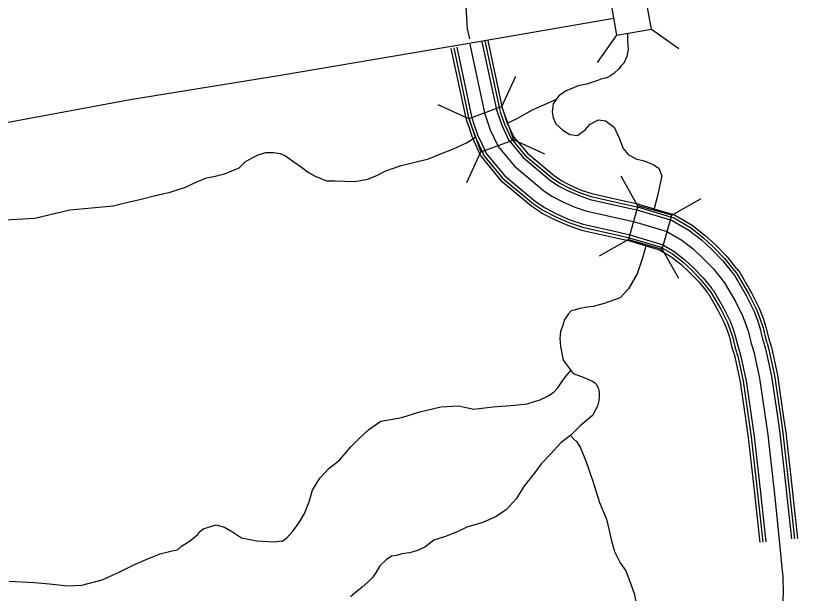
# Model space of a CAD drawing. Extents: x 1788175 to 1969470, y 584502 to 738744.
# Drawn here: x 1867150 to 1872427, y 674283 to 678181 of the extents above; entities that cross this region are included whole.
import ezdxf

# ---------------------------------------------------------------- set-up
doc = ezdxf.new("R2010")
doc.units = 0
for name, color, linetype in [('DESIGN - TRANSPORTATION - Text', 7, 'Continuous'), ('SURVEY - CONTOURS - Index with Text', 7, 'Continuous'), ('SURVEY - CONTOURS - Intermediate with optional Text', 7, 'Continuous'), ('SURVEY - DRAINAGE - Area Shapes', 7, 'Continuous'), ('SURVEY - DRAINAGE - Storm Sewer', 7, 'Continuous')]:
    doc.layers.add(name, color=color, linetype=linetype)

msp = doc.modelspace()

# ---------------------------------------------------------------- linework, layer by layer
at = {"layer": 'DESIGN - TRANSPORTATION - Text'}
for points in [[(1871280, 678057.6), (1871280, 678015.4), (1871284.3, 677952), (1871275.8, 677905.6), (1871254.7, 677859.1), (1871237.8, 677842.2), (1871220.9, 677821.1), (1871187.1, 677791.5), (1871166, 677774.6), (1871140.7, 677762), (1871106.9, 677753.5), (1871073.1, 677740.9), (1871030.9, 677728.2), (1871014, 677719.7), (1870946.4, 677707.1), (1870861.3, 677671.6)], [(1870861.3, 677671.6), (1870846.4, 677661), (1870816.6, 677638.8), (1870800.8, 677618.7), (1870779.1, 677586.5), (1870771.6, 677532.4), (1870777.9, 677492.4), (1870796.2, 677450.6), (1870844.4, 677409)], [(1870471.8, 677458.5), (1870536.1, 677487), (1870582.3, 677512.7), (1870643.8, 677548.6), (1870797.3, 677615.8)], [(1870844.4, 677409), (1870890.5, 677379.3), (1870942.4, 677371.8), (1870995.9, 677412.2), (1871027.6, 677448.5), (1871085.2, 677477), (1871131.8, 677472), (1871191.3, 677427.9), (1871225.8, 677350.1), (1871250.4, 677283.8), (1871283.9, 677243.2), (1871336.4, 677214.5), (1871393.8, 677200.1), (1871453.5, 677176.2), (1871491.7, 677152.3), (1871513.2, 677099.7), (1871482.1, 676965.9), (1871458.2, 676870.2)], [(1867033.7, 676799.9), (1867279.8, 676815.3), (1867515.7, 676870.4), (1867808, 676897.3), (1867890, 676917.8), (1867997.7, 676943.5), (1868084.9, 676964), (1868192.6, 676989.6), (1868246.4, 677008.8), (1868292.6, 677021.7), (1868377.2, 677062.7), (1868441.3, 677085.8), (1868497.7, 677098.6), (1868559.3, 677114), (1868659.3, 677153.7), (1868700.3, 677194.7), (1868746.4, 677220.4), (1868787.5, 677240.9), (1868838.7, 677256.3), (1868890, 677256.3), (1868936.2, 677251.1), (1868972.1, 677235.8), (1869028.5, 677194.7), (1869079.8, 677158.8), (1869125.9, 677122.9), (1869172.1, 677097.3), (1869249, 677066.5), (1869279.8, 677065.2), (1869305.4, 677065.2), (1869438.7, 677061.4), (1869525.9, 677076.8), (1869587.4, 677102.4), (1869649, 677133.2), (1869751.5, 677169.1), (1869818.2, 677184.5), (1869936.1, 677215.2), (1870013.1, 677246), (1870105.4, 677281.9), (1870192.5, 677322.9), (1870254.6, 677360.8)], [(1871405.7, 676633.6), (1871384.2, 676552.3), (1871346, 676437.6), (1871286.3, 676337.2), (1871231.7, 676277.2), (1871121.8, 676239.2), (1871047.7, 676218.3), (1871009.7, 676214.1), (1870959.1, 676205.6), (1870921, 676193), (1870899.9, 676188.7), (1870878.8, 676167.6), (1870866.1, 676146.5), (1870853.5, 676125.4), (1870845, 676095.8), (1870828.1, 676049.4), (1870823.9, 676002.9), (1870828.1, 675948), (1870845, 675855.1), (1870912.6, 675766.4), (1870980.2, 675741.1), (1871047.7, 675711.5), (1871060.4, 675703.1), (1871068.9, 675694.6), (1871081.5, 675669.3), (1871090, 675639.7), (1871090, 675610.1), (1871085.8, 675580.6), (1871077.3, 675546.8), (1871064.6, 675521.4), (1871043.5, 675483.4), (1870961.5, 675413.3)], [(1869100.3, 674822.1), (1869131.7, 674900.3), (1869153.2, 674978.4), (1869202.5, 675060.7), (1869265.9, 675127.2), (1869335.3, 675181.6), (1869412.5, 675272.2), (1869468, 675326.5), (1869533.3, 675389), (1869614.7, 675445.5), (1869732.2, 675464.3), (1869764, 675472.5), (1869877.4, 675507.3), (1870020.7, 675542.2), (1870140.3, 675547), (1870244, 675525.7), (1870371.5, 675540.6), (1870518.9, 675553.5), (1870602.6, 675562.1), (1870658.3, 675578.5), (1870690.1, 675588.7), (1870743.8, 675615), (1870783.5, 675641.3), (1870809.2, 675669.5), (1870832.9, 675703.6), (1870860.6, 675741.8), (1870896.9, 675787)], [(1870961.5, 675413.3), (1870898.4, 675348.9), (1870831, 675298.3), (1870759.8, 675221.7), (1870698.4, 675157.2), (1870651.1, 675090.8), (1870585.9, 675010.2), (1870528.8, 674919.7), (1870463.5, 674849.2), (1870394.1, 674800.6), (1870304.6, 674761.8), (1870195.2, 674728.9), (1870135.5, 674700.4), (1870052, 674665.7), (1869972.5, 674641), (1869913, 674594.5), (1869855.3, 674570), (1869809.6, 674555.6), (1869755.8, 674549.1), (1869719.9, 674538.8), (1869688.1, 674532.6), (1869650.4, 674508.3), (1869608.8, 674467.9), (1869583.2, 674425.7), (1869561.5, 674391.5), (1869527.9, 674357.2), (1869488.3, 674324.9), (1869442.7, 674286.5), (1869411, 674260.2)], [(1870896, 675347.1), (1870915, 675324.2), (1870935, 675308.3), (1870963.2, 675264.5), (1871001.6, 675170.8), (1871048.3, 675033.1), (1871091, 674895.3), (1871137.5, 674783.7), (1871155.9, 674707.8), (1871170.2, 674645.9), (1871192.7, 674564), (1871231, 674488.3), (1871269.2, 674434.5), (1871305.7, 674336.8), (1871325.9, 674280.9), (1871336.3, 674225), (1871338.7, 674145), (1871341.4, 674039), (1871353.9, 673951.1), (1871355, 673941.8)], [(1867106, 674364.8), (1867275.5, 674355.9), (1867379.2, 674346.6), (1867502.8, 674333.4), (1867596.5, 674338), (1867733.8, 674374.9), (1867849.1, 674425.7), (1867948.4, 674474.4), (1868029.9, 674510.9), (1868125.4, 674549.6), (1868207, 674570.1), (1868242.8, 674576.3), (1868268.6, 674600.5), (1868322.2, 674632.9), (1868379.7, 674679.3), (1868389.6, 674695.3), (1868415.3, 674717.5), (1868502.9, 674744.1), (1868560.8, 674728.5), (1868612.8, 674696.8), (1868674.8, 674657.2), (1868776.6, 674635.9), (1868898.2, 674630.7), (1868946, 674637), (1868948, 674633), (1868981.7, 674659.3), (1869021.3, 674701.5), (1869064.8, 674759.8), (1869100.3, 674822.1)]]:
    msp.add_lwpolyline(points, dxfattribs=at)
at = {"layer": 'SURVEY - CONTOURS - Index with Text'}
for points in [[(1871187.6, 678162.2), (1870197.1, 677991.4), (1868950.7, 677779.1), (1867923.3, 677612.2), (1866057.8, 677265.8)], [(1872305, 674640.7), (1872321.8, 674456), (1872328.6, 674396.6), (1872331, 674284.1), (1872284.5, 673518.1), (1872255.9, 673001.7), (1872241.6, 672777.4), (1872237.5, 672690.3), (1872254.3, 672468.2), (1872285.5, 672292.8), (1872339.1, 672143.5)]]:
    msp.add_lwpolyline(points, dxfattribs=at)
at = {"layer": 'SURVEY - CONTOURS - Intermediate with optional Text'}
msp.add_lwpolyline([(1870215.2, 678023.4), (1870200.7, 678091.8), (1870188.7, 678278.2), (1870206.7, 678464.5), (1870242.7, 678620.8), (1870272.3, 678725.7), (1870313.9, 678897.7), (1870402.8, 679106), (1870575, 679343.5), (1870730.1, 679500.1)], dxfattribs=at)
at = {"layer": 'SURVEY - DRAINAGE - Area Shapes'}
for points in [[(1870297.7, 678004.9), (1870395.7, 677545.8), (1870402.4, 677525.8)], [(1870317.4, 678010.1), (1870415.3, 677551.2), (1870421.3, 677533.1)], [(1870336.9, 678014.2), (1870434.6, 677556.5), (1870440.3, 677539.5)], [(1870087.7, 677960.1), (1870188.2, 677489), (1870198.9, 677457.4)], [(1870107.3, 677964.3), (1870207.6, 677494.3), (1870217.8, 677463.8)], [(1870127.1, 677968.5), (1870227.1, 677499.7), (1870237.1, 677470.2)], [(1870216.8, 677988.6), (1870315.9, 677524), (1870354.2, 677410), (1870404.3, 677303.3)], [(1870402.7, 677524.9), (1870430.9, 677440.8), (1870479, 677338.4)], [(1870421.6, 677532.3), (1870449.8, 677448.4), (1870497.4, 677347)], [(1870440.6, 677538.6), (1870468.4, 677455.8), (1870515.5, 677355.5)], [(1870237.3, 677469.4), (1870268.8, 677375.8), (1870321.1, 677264.3)], [(1870199.2, 677456.5), (1870231.3, 677360.8), (1870284.6, 677247.2)], [(1870218.1, 677462.9), (1870249.9, 677368.2), (1870302.7, 677255.7)], [(1870513.2, 677361.7), (1870604.2, 677251.9), (1870787.4, 677099), (1870836, 677066.5)], [(1870478.2, 677340.8), (1870575.5, 677223.3), (1870763.3, 677066.7), (1870814.3, 677032.6)], [(1870495.8, 677351.4), (1870590, 677237.7), (1870775.4, 677083), (1870824.8, 677049.9)], [(1870282.1, 677252.9), (1870291.6, 677229.5), (1870422.8, 677071.1), (1870634.4, 676894.6), (1870694.8, 676854.1)], [(1870300.6, 677260.4), (1870309, 677239.9), (1870437.1, 677085.3), (1870646.4, 676910.6), (1870706, 676870.8)], [(1870319.5, 677268), (1870326.6, 677250.4), (1870451.5, 677099.7), (1870658.6, 676926.9), (1870717.3, 676887.6)], [(1870404.3, 677303.3), (1870406.4, 677298), (1870516.8, 677164.8), (1870713.7, 677000.6), (1870770.5, 676962.5), (1870840.1, 676926.1), (1870923.8, 676889.4), (1871006.6, 676861.4), (1871319.8, 676791.2), (1871320.1, 676791.1), (1871547.9, 676723.4)], [(1870823.2, 677051), (1870884.7, 677018.8), (1870961, 676985.4), (1871034.4, 676960.5), (1871263.4, 676909.2)], [(1870833.4, 677068.3), (1870893.3, 677036.9), (1870968.2, 677004), (1871039.8, 676979.8), (1871267.7, 676928.7)], [(1870812.7, 677033.6), (1870875.9, 677000.5), (1870953.6, 676966.4), (1871028.9, 676941), (1871259.8, 676889.2)], [(1870718.2, 676887), (1870723.6, 676883.4), (1870800.3, 676843.2), (1870890.5, 676803.6), (1870981.8, 676772.8), (1871221.7, 676719)], [(1871260.7, 676889), (1871340, 676871.3), (1871343.1, 676870.4), (1871571.4, 676802.5)], [(1871264.2, 676909), (1871345, 676890.9), (1871348.7, 676889.9), (1871577.2, 676822)], [(1871268.6, 676928.5), (1871349.9, 676910.3), (1871354.3, 676909.1), (1871582.9, 676841.1)], [(1870695.8, 676853.5), (1870703, 676848.7), (1870782.9, 676806.9), (1870876, 676766), (1870970.9, 676733.9), (1871212.9, 676679.7)], [(1870706.9, 676870.1), (1870713.2, 676865.9), (1870791.5, 676824.9), (1870883.2, 676784.7), (1870976.3, 676753.2), (1871217.2, 676699.2)], [(1871583.1, 676841.1), (1871598.5, 676836.5), (1871717.2, 676767.4), (1871805.5, 676697.8), (1871875.4, 676633.4), (1871953.2, 676553.5), (1872017, 676473.2)], [(1871572.6, 676802.2), (1871582.4, 676799.2), (1871694.5, 676734), (1871779.3, 676667.1), (1871847.3, 676604.5), (1871922.9, 676526.9), (1871986, 676447.4)], [(1871577.4, 676821.9), (1871590.5, 676818), (1871705.9, 676750.8), (1871792.5, 676682.5), (1871861.5, 676619), (1871938.1, 676540.3), (1872001.3, 676460.8)], [(1871213.7, 676679.5), (1871286.5, 676663.2), (1871510.2, 676596.7)], [(1871218.1, 676699), (1871291.6, 676682.6), (1871515.9, 676615.9)], [(1871222.6, 676718.8), (1871296.7, 676702.2), (1871521.7, 676635.3)], [(1871547.9, 676723.4), (1871549.3, 676723), (1871647.9, 676665.6), (1871725.7, 676604.2), (1871789.7, 676545.3), (1871860.9, 676472.3), (1871935.9, 676377.8), (1872008.7, 676252.7), (1872057, 676156.3), (1872080.1, 676097.2), (1872096.7, 676046), (1872113.1, 675976.8), (1872132.9, 675912.3), (1872171.1, 675733.7), (1872227.1, 675352), (1872274.2, 674928.4), (1872305, 674640.7)], [(1871504.3, 676619.4), (1871584.7, 676572.6), (1871652.9, 676518.8), (1871711.5, 676464.8), (1871776.5, 676398.1), (1871833.5, 676326.3)], [(1871512.4, 676638.1), (1871596.1, 676589.4), (1871666.1, 676534.3), (1871725.7, 676479.4), (1871791.8, 676411.5), (1871849.4, 676338.9)], [(1871496.2, 676600.9), (1871573.4, 676556), (1871639.9, 676503.6), (1871697.6, 676450.5), (1871761.5, 676384.8), (1871817.9, 676313.9)], [(1872017.5, 676472.5), (1872037.6, 676447.2), (1872116.8, 676311.2), (1872169.3, 676206.3), (1872195.8, 676138.6), (1872215.1, 676079.2), (1872231.7, 676009), (1872241, 675978.6)], [(1871986.6, 676446.7), (1872004.3, 676424.4), (1872081.3, 676292), (1872132.4, 676189.9), (1872157.9, 676125), (1872176.3, 676068.3), (1872192.8, 675998.5), (1872202.8, 675965.9)], [(1872001.9, 676460.1), (1872021.1, 676435.9), (1872099.2, 676301.6), (1872151, 676198.2), (1872177, 676131.8), (1872195.8, 676073.8), (1872212.4, 676003.8), (1872221.9, 675972.8)], [(1871818.5, 676313.1), (1871826.5, 676303), (1871892.3, 676189.8), (1871936.1, 676102.5), (1871955.6, 676052.6), (1871969.4, 676010.3), (1871985.5, 675942.2), (1871997.4, 675903.1)], [(1871834.1, 676325.6), (1871843.1, 676314.3), (1871909.9, 676199.3), (1871954.4, 676110.6), (1871974.5, 676059.4), (1871988.6, 676015.7), (1872004.8, 675947.5), (1872016.6, 675909)], [(1871850, 676338.2), (1871859.9, 676325.8), (1871927.8, 676209), (1871972.9, 676118.9), (1871993.6, 676066.2), (1872008.2, 676021.2), (1872024.4, 675952.8), (1872036, 675914.9)], [(1872203, 675965.1), (1872212.9, 675933), (1872252.3, 675748.3), (1872294.5, 675461.3)], [(1872222.2, 675971.9), (1872232.5, 675938.1), (1872272.3, 675751.9), (1872314.4, 675465.2)], [(1872241.3, 675977.7), (1872251.9, 675943.1), (1872292, 675755.5), (1872334.2, 675468.1)], [(1871997.7, 675902.3), (1872004.8, 675879.1), (1872040.9, 675710.3), (1872082, 675430.1)], [(1872016.8, 675908.1), (1872024.2, 675884.1), (1872060.6, 675713.8), (1872101.8, 675433)], [(1872036.2, 675914.1), (1872043.8, 675889.2), (1872080.6, 675717.4), (1872121.9, 675436)], [(1872294.6, 675460.4), (1872308.9, 675362.6), (1872353.6, 674961.1)], [(1872314.5, 675464.3), (1872329.1, 675365.2), (1872373.7, 674964.2)], [(1872334.3, 675467.2), (1872348.9, 675367.7), (1872393.6, 674966.4)], [(1872082.1, 675429.2), (1872096, 675335.1), (1872140.2, 674937.3)], [(1872101.9, 675432.1), (1872115.8, 675337.7), (1872160.1, 674939.5)], [(1872122, 675435.1), (1872135.9, 675340.3), (1872180.3, 674941.8)], [(1872140.3, 674936.4), (1872142.8, 674914.1), (1872173.6, 674626.6)], [(1872160.2, 674938.6), (1872162.7, 674916.3), (1872193.5, 674628.7)], [(1872180.4, 674940.9), (1872182.9, 674918.5), (1872213.6, 674630.9)], [(1872353.7, 674960.2), (1872356.3, 674937.4), (1872387.1, 674649.4)], [(1872373.8, 674963.3), (1872376.4, 674939.6), (1872407.2, 674651.6)], [(1872393.7, 674965.5), (1872396.3, 674941.7), (1872427.1, 674653.7)]]:
    msp.add_lwpolyline(points, dxfattribs=at)
at = {"layer": 'SURVEY - DRAINAGE - Storm Sewer'}
for p, q in [((1871207.2, 678049.4), (1871076.5, 677863.7)), ((1871441.3, 678090.1), (1871627, 677959.4)), ((1870432.1, 677566.7), (1870527.4, 677772.8)), ((1870209, 677484.7), (1870002.9, 677580)), ((1870514, 677343.6), (1870720.1, 677248.3)), ((1870195.7, 677055.5), (1870291, 677261.7)), ((1871349, 676900.3), (1871237.4, 677098.1)), ((1871578.8, 676834.5), (1871776.6, 676946.1)), ((1871286.2, 676669.3), (1871088.4, 676557.6)), ((1871626.8, 676407.8), (1871515.1, 676605.6))]:
    msp.add_line(p, q, dxfattribs=at)
for points in [[(1871207.2, 678049.4), (1871441.3, 678090.1), (1871400.6, 678324.2), (1871166.5, 678283.5)], [(1870291, 677261.7), (1870514, 677343.7), (1870432.1, 677566.7), (1870209, 677484.7)], [(1871286.2, 676669.3), (1871515.1, 676605.6), (1871578.8, 676834.5), (1871349.9, 676898.2)]]:
    msp.add_lwpolyline(points, close=True, dxfattribs=at)

doc.saveas('drawing.dxf')
